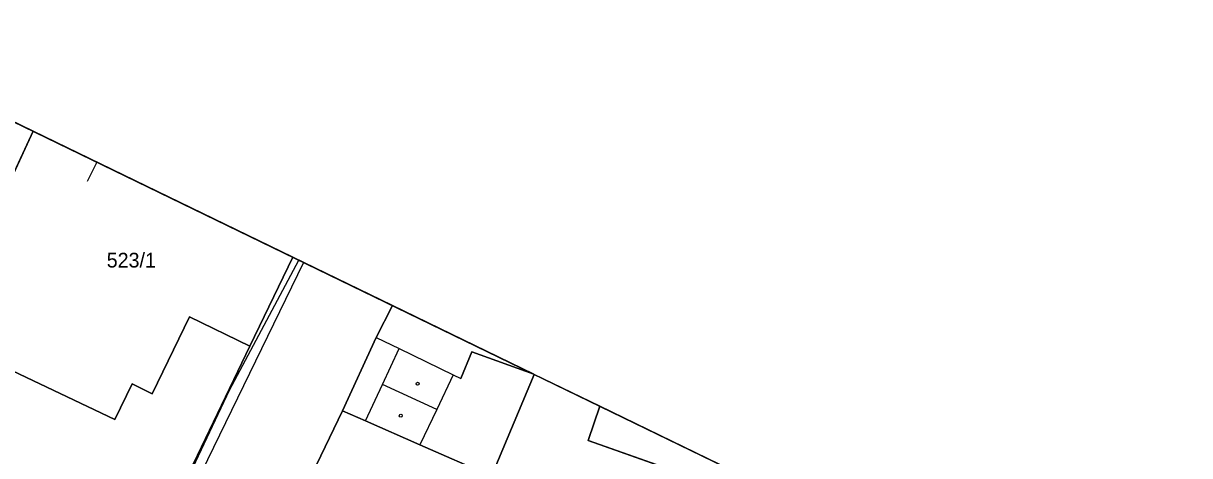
# Model space of a CAD drawing. Extents: x -762314 to -761449, y -993181 to -992589.
# Drawn here: x -762024 to -761889.2, y -992714.8 to -992664.7 of the extents above; entities that cross this region are included whole.
import ezdxf

# ---------------------------------------------------------------- set-up
doc = ezdxf.new("R2010")
doc.units = 0
for name, color, linetype in [('Formáty', 7, 'Continuous'), ('Hranice - vnitř_ kresba', 7, 'Continuous'), ('Hranice parcel', 7, 'Continuous'), ('Obvody jako plochy', 7, 'Continuous'), ('Parcelní čísla', 7, 'Continuous'), ('Telematika', 7, 'Continuous'), ('Značky na budově ne v SPI', 7, 'Continuous')]:
    doc.layers.add(name, color=color, linetype=linetype)

msp = doc.modelspace()

# ---------------------------------------------------------------- linework, layer by layer
at = {"layer": 'Formáty'}
msp.add_line((-762015.55, -992680.8), (-762016.64, -992683.05), dxfattribs=at)
msp.add_lwpolyline([(-761558.02, -993180.94), (-762313.7, -992814.14), (-762204.47, -992589.1), (-761448.79, -992955.9)], close=True, dxfattribs=at)
msp.add_lwpolyline([(-761558.02, -993180.94), (-762313.7, -992814.14), (-762204.47, -992589.1), (-761448.79, -992955.9)], close=True, dxfattribs=at)
at = {"layer": 'Hranice - vnitř_ kresba'}
for p, q in [((-761983.25, -992701.08), (-761980.57, -992702.37)), ((-761982.51, -992706.53), (-761980.57, -992702.37)), ((-761980.57, -992702.37), (-761974.33, -992705.42)), ((-761972.19, -992702.76), (-761973.44, -992705.82)), ((-761965, -992705.33), (-761972.19, -992702.76)), ((-761974.33, -992705.42), (-761976.22, -992709.42)), ((-761974.33, -992705.42), (-761973.44, -992705.82)), ((-761984.47, -992710.73), (-761982.51, -992706.53)), ((-761976.22, -992709.42), (-761982.51, -992706.53)), ((-761976.22, -992709.42), (-761978.19, -992713.48))]:
    msp.add_line(p, q, dxfattribs=at)
at = {"layer": 'Hranice parcel'}
for p, q in [((-762027.73, -992687.58), (-762022.9, -992677.23)), ((-761992.88, -992691.8), (-761997.86, -992702.08)), ((-761983.25, -992701.08), (-761981.36, -992697.39)), ((-762004.81, -992698.71), (-762009.13, -992707.58)), ((-761997.86, -992702.08), (-762004.81, -992698.71)), ((-761997.86, -992702.08), (-762018.87, -992745.84)), ((-761987.15, -992709.56), (-761983.25, -992701.08)), ((-762013.47, -992710.58), (-762028.49, -992703.45)), ((-761964.97, -992705.35), (-761969.89, -992717.12)), ((-762011.47, -992706.45), (-762013.47, -992710.58)), ((-762009.13, -992707.58), (-762011.47, -992706.45)), ((-761993.13, -992722.06), (-761987.15, -992709.56)), ((-761984.47, -992710.73), (-761987.15, -992709.56)), ((-761957.37, -992709.04), (-761958.74, -992712.98)), ((-761978.19, -992713.48), (-761984.47, -992710.73)), ((-761969.89, -992717.12), (-761978.19, -992713.48)), ((-761958.74, -992712.98), (-761925.22, -992724.83))]:
    msp.add_line(p, q, dxfattribs=at)
at = {"layer": 'Obvody jako plochy'}
for p, q in [((-762022.9, -992677.23), (-762044.23, -992666.88)), ((-761992.88, -992691.8), (-762022.9, -992677.23)), ((-761981.36, -992697.39), (-761992.88, -992691.8)), ((-761983.25, -992701.08), (-761981.36, -992697.39)), ((-761964.97, -992705.35), (-761981.36, -992697.39)), ((-761965, -992705.33), (-761981.36, -992697.39)), ((-761983.25, -992701.08), (-761980.57, -992702.37)), ((-761980.57, -992702.37), (-761974.33, -992705.42)), ((-761972.19, -992702.76), (-761973.44, -992705.82)), ((-761965, -992705.33), (-761972.19, -992702.76)), ((-761974.33, -992705.42), (-761973.44, -992705.82)), ((-761957.37, -992709.04), (-761964.97, -992705.35)), ((-761993.13, -992722.06), (-761987.15, -992709.56)), ((-761984.47, -992710.73), (-761987.15, -992709.56)), ((-761957.37, -992709.04), (-761958.74, -992712.98)), ((-761924.68, -992724.9), (-761957.37, -992709.04)), ((-761924.68, -992724.9), (-761957.37, -992709.04)), ((-761978.19, -992713.48), (-761984.47, -992710.73)), ((-761969.89, -992717.12), (-761978.19, -992713.48)), ((-761958.74, -992712.98), (-761925.22, -992724.83))]:
    msp.add_line(p, q, dxfattribs=at)
for points in [[(-762136.24, -992688.91), (-762114.81, -992699.31), (-762050.95, -992730.67), (-762048.2, -992732.08), (-762044.87, -992733.64), (-762043.7, -992734.26), (-762030.39, -992707.53), (-762031.38, -992707.03), (-762030.15, -992704.54), (-762034.58, -992702.59), (-762027.73, -992687.58), (-762022.9, -992677.23)], [(-762022.9, -992677.23), (-762027.73, -992687.58), (-762034.58, -992702.59), (-762030.15, -992704.54), (-762029.8, -992704.77), (-762028.49, -992703.45), (-762013.47, -992710.58), (-762011.47, -992706.45), (-762009.13, -992707.58), (-762004.81, -992698.71), (-761997.86, -992702.08), (-761992.88, -992691.8)], [(-761992.88, -992691.8), (-761997.86, -992702.08), (-762018.87, -992745.84), (-762017.31, -992746.8), (-762008.98, -992750.75), (-762007.06, -992751.38), (-762003.54, -992743.8), (-761997.78, -992731.76), (-761993.13, -992722.06), (-761987.15, -992709.56), (-761983.25, -992701.08), (-761981.36, -992697.39)], [(-761981.36, -992697.39), (-761983.25, -992701.08), (-761987.15, -992709.56), (-761984.47, -992710.73), (-761978.19, -992713.48), (-761969.89, -992717.12), (-761964.97, -992705.35)], [(-761981.36, -992697.39), (-761983.25, -992701.08), (-761980.57, -992702.37), (-761974.33, -992705.42), (-761973.44, -992705.82), (-761972.19, -992702.76), (-761965, -992705.33)], [(-761964.97, -992705.35), (-761969.89, -992717.12), (-761969.75, -992717.18), (-761962.7, -992720.2), (-761959.28, -992721.52), (-761944.44, -992728.11), (-761940.66, -992729.48), (-761940.38, -992728.68), (-761928.22, -992733.29), (-761925.46, -992725.51), (-761925.22, -992724.83), (-761958.74, -992712.98), (-761957.37, -992709.04)], [(-761957.37, -992709.04), (-761958.74, -992712.98), (-761925.22, -992724.83), (-761924.71, -992725.01), (-761924.68, -992724.9)], [(-761957.37, -992709.04), (-761958.74, -992712.98), (-761925.22, -992724.83), (-761924.71, -992725.01), (-761924.68, -992724.9)]]:
    msp.add_lwpolyline(points, dxfattribs=at)
for points in [[(-762029.8, -992704.77), (-762030.15, -992704.54), (-762031.38, -992707.03), (-762030.39, -992707.53), (-762043.7, -992734.26), (-762018.87, -992745.84), (-761997.86, -992702.08), (-762004.81, -992698.71), (-762009.13, -992707.58), (-762011.47, -992706.45), (-762013.47, -992710.58), (-762028.49, -992703.45)], [(-761969.89, -992717.12), (-761969.75, -992717.18), (-761962.7, -992720.2), (-761966.13, -992727.01), (-761969.41, -992733.57), (-761973.17, -992731.62), (-761981.05, -992727.92), (-761993.13, -992722.06), (-761987.15, -992709.56), (-761984.47, -992710.73), (-761978.19, -992713.48)], [(-761984.47, -992710.73), (-761987.15, -992709.56), (-761993.13, -992722.06), (-761981.05, -992727.92), (-761975.83, -992716.87), (-761974.46, -992717.53), (-761975.77, -992720.53), (-761971.95, -992722.2), (-761969.75, -992717.18), (-761969.89, -992717.12), (-761978.19, -992713.48)]]:
    msp.add_lwpolyline(points, close=True, dxfattribs=at)
at = {"layer": 'Telematika'}
for points in [[(-761815.04, -992860.6), (-761817.88, -992866.45), (-761842.96, -992854.55), (-761835.15, -992836.24), (-761886.72, -992812.78), (-761956.46, -992776.86), (-761959.8, -992777.56), (-761963.73, -992779.2), (-761970.91, -992779.12), (-761977.09, -992778.09), (-761982.1, -992775.06), (-761982.89, -992772.35), (-761978.87, -992764.35), (-761984.3, -992761.03), (-761994.46, -992759.06), (-762004.8, -992746.68), (-762017.1, -992742.96), (-762000.21, -992707.19), (-761992.2, -992692.13)], [(-761991.65, -992692.4), (-762015.26, -992740.97), (-762006.43, -992745.87), (-762007.28, -992749.47), (-762006.62, -992752.05), (-761981.05, -992766.06), (-761979.17, -992768.52), (-761981.22, -992773.09), (-761974.63, -992776.45), (-761970.65, -992775.14), (-761959.45, -992778.79), (-761955.44, -992778.6), (-761844.35, -992832.94), (-761833.55, -992834.98), (-761833.78, -992840.66), (-761838.84, -992853.74), (-761818.34, -992863.55), (-761812.2, -992850.73)]]:
    msp.add_lwpolyline(points, dxfattribs=at)
at = {"layer": 'Značky na budově ne v SPI'}
for centre in [(-761978.45, -992706.44), (-761980.4, -992710.13)]:
    msp.add_circle(centre, 0.175, dxfattribs=at)

# ---------------------------------------------------------------- texts
at = {"layer": 'Parcelní čísla'}
msp.add_text('523/1', height=1.7, dxfattribs=at).set_placement((-762014.4, -992692.99))

doc.saveas('drawing.dxf')
